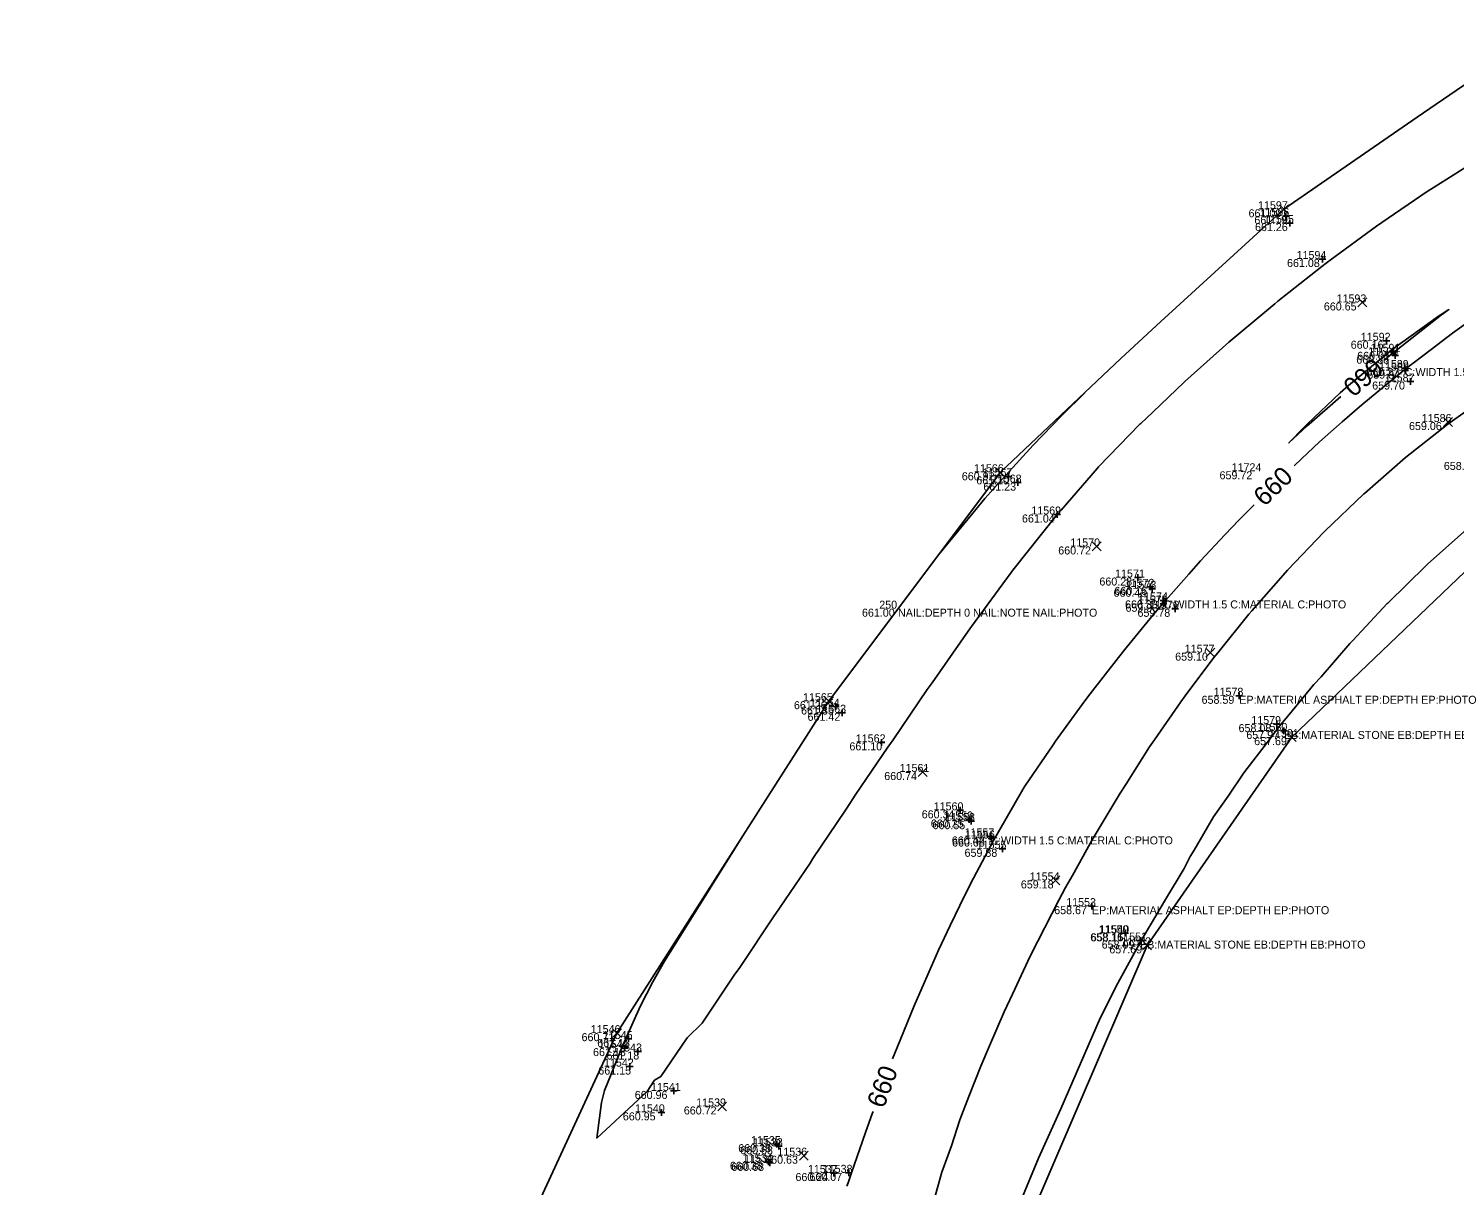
# Model space of a CAD drawing. Extents: x 2129350 to 2137777, y 657588 to 659885.
# Drawn here: x 2131824.8 to 2132038.5, y 658911.9 to 659085.4 of the extents above; entities that cross this region are included whole.
import ezdxf

# ---------------------------------------------------------------- set-up
doc = ezdxf.new("R2010")
doc.units = 0
for name, color, linetype in [('DT_X_Contour_Major', 7, 'Continuous'), ('DT_X_Contour_Minor', 7, 'Continuous'), ('DT_X_TIN_Hull', 7, 'Continuous'), ('SV_X_Random_Point', 7, 'Continuous'), ('SV_X_Shot_Marker', 7, 'Continuous'), ('SV_X_Text_Comment', 7, 'Continuous'), ('SV_X_Text_Elevation', 7, 'Continuous'), ('SV_X_Text_Name', 7, 'Continuous')]:
    doc.layers.add(name, color=color, linetype=linetype)

msp = doc.modelspace()

# ---------------------------------------------------------------- linework, layer by layer
at = {"layer": 'DT_X_Contour_Major'}
for points in [[(2132014.53, 659019.83), (2132015.62, 659020.85), (2132018.33, 659023.39), (2132021.72, 659026.38), (2132024.63, 659028.94), (2132028.09, 659031.78), (2132031.11, 659034.26), (2132035.05, 659037.27), (2132038.25, 659039.72), (2132042.6, 659042.8)], [(2132022.65, 659031.84), (2132027.81, 659036.11), (2132029.2, 659037.24), (2132036.16, 659042.23), (2132036.54, 659042.5), (2132036.83, 659042.69), (2132037.7, 659043.22), (2132036.74, 659042.52), (2132036.6, 659042.42), (2132030.04, 659037.32), (2132029.43, 659036.85), (2132027.94, 659035.61)], [(2132021.5, 659030.21), (2132016.77, 659026.05), (2132016.47, 659025.78), (2132013.73, 659023.23), (2132015.94, 659025.55), (2132016.44, 659026.04), (2132021.43, 659030.73), (2132022.65, 659031.84)], [(2131954.31, 658930.9), (2131955.01, 658932.61), (2131957.52, 658938.87), (2131959.08, 658942.41), (2131961.16, 658947.2), (2131962.91, 658950.87), (2131965.12, 658955.46), (2131966.45, 658958.01), (2131969.42, 658963.65), (2131970.16, 658964.94), (2131973.82, 658971.29), (2131973.87, 658971.37), (2131974.13, 658971.77), (2131978.36, 658978), (2131978.73, 658978.54), (2131983.14, 658984.58), (2131983.9, 658985.62), (2131988.15, 658991.07), (2131989.3, 658992.53), (2131993.39, 658997.46), (2131994.91, 658999.27), (2131998.7, 659003.55), (2132000.49, 659005.57), (2132004.13, 659009.45), (2132006.26, 659011.7), (2132008.52, 659013.96)], [(2131947.46, 658911.81), (2131947.62, 658912.32), (2131948.12, 658913.8), (2131950.23, 658919.86), (2131951.02, 658922.12), (2131951.22, 658922.64), (2131951.37, 658923.03)]]:
    msp.add_lwpolyline(points, dxfattribs=at)
at = {"layer": 'DT_X_Contour_Minor'}
for points in [[(2131932.12, 658964.73), (2131921.79, 658948.24), (2131920.1, 658945.53), (2131918.35, 658942.45), (2131916.46, 658938.74), (2131914.34, 658934.07), (2131913.87, 658932.96), (2131912.1, 658928.6), (2131911.11, 658926.16), (2131910.66, 658924.34), (2131909.94, 658919.03), (2131917.48, 658926.01), (2131918.61, 658927.68), (2131919.53, 658928.26), (2131923.51, 658934.07), (2131925.76, 658936.23), (2131930.67, 658943.62), (2131931.32, 658944.44), (2131936.64, 658952.48), (2131936.67, 658952.53), (2131936.68, 658952.54), (2131941.92, 658960.25), (2131942.35, 658960.95), (2131947.26, 658968.19), (2131947.98, 658969.32), (2131948.71, 658970.42), (2131953.61, 658977.65), (2131954.37, 658978.75), (2131959.5, 658986.29), (2131960.21, 658987.28), (2131965.61, 658995.03), (2131966.13, 658995.72), (2131972.08, 659003.83), (2131972.33, 659004.14), (2131978.99, 659012.5), (2131979, 659012.51), (2131979.59, 659013.17), (2131985.02, 659019.48), (2131985.18, 659019.65), (2131991.44, 659026.1), (2131991.52, 659026.17), (2131993.31, 659027.83), (2131998.03, 659032.36), (2131998.12, 659032.46), (2132004.73, 659038.35), (2132004.99, 659038.6), (2132011.6, 659044.11), (2132012.06, 659044.51), (2132018.65, 659049.68), (2132019.31, 659050.2), (2132019.92, 659050.64), (2132026.83, 659055.73), (2132027.66, 659056.27), (2132034.44, 659060.94), (2132035.52, 659061.57), (2132042.13, 659065.77)], [(2132044.18, 659030.76), (2132037.73, 659026.19), (2132037.53, 659026.03), (2132031.2, 659021.05), (2132025.03, 659015.67), (2132024.94, 659015.59), (2132019.12, 659010.01), (2132018.94, 659009.85), (2132013.5, 659004.15), (2132013.2, 659003.83), (2132008.15, 658998.07), (2132007.7, 658997.56), (2132003.05, 658991.79), (2132002.45, 658991.06), (2131998.17, 658985.31), (2131997.52, 658984.44), (2131993.59, 658978.73), (2131992.84, 658977.67), (2131989.25, 658972.03), (2131988.41, 658970.75), (2131985.14, 658965.23), (2131984.22, 658963.72), (2131981.27, 658958.37), (2131980.24, 658956.58), (2131979.22, 658954.69), (2131976.07, 658948.54), (2131974.93, 658946.28), (2131972.26, 658940.62), (2131971.03, 658937.97), (2131968.81, 658932.85), (2131967.52, 658929.8), (2131965.71, 658925.23), (2131964.4, 658921.78), (2131963.11, 658917.88), (2131961.69, 658913.91), (2131960.47, 658909.6)], [(2131961.19, 659006.47), (2131966.31, 659012.73), (2131968.14, 659014.91), (2131971.26, 659018.43), (2131975.39, 659022.9), (2131979.66, 659027.36), (2131983.12, 659030.77)], [(2132040.38, 659010.3), (2132034.52, 659005.07), (2132034.29, 659004.87), (2132028.55, 658999.24), (2132028.46, 658999.15), (2132025.29, 658995.78), (2132023.26, 658993.55), (2132022.88, 658993.18), (2132018.55, 658988.19), (2132017.48, 658987.03), (2132013.82, 658982.6), (2132012.28, 658980.75), (2132010.5, 658978.37), (2132006.95, 658973.8), (2132004.62, 658970.29), (2132002.4, 658967.18), (2131999.53, 658962.2), (2131998.93, 658961.23), (2131998.04, 658959.42), (2131995.2, 658954.81), (2131991.54, 658948.54), (2131988.08, 658942.25), (2131985.41, 658937), (2131979.55, 658923.42), (2131976.2, 658915.99), (2131973.52, 658909.62)]]:
    msp.add_lwpolyline(points, dxfattribs=at)
at = {"layer": 'DT_X_TIN_Hull'}
for points in [[(2132053.67, 659085.37), (2132046.63, 659081.16), (2132039.73, 659076.73), (2132032.95, 659072.1), (2132012.97, 659058.27), (2131994.52, 659041.43), (2131988.53, 659035.88), (2131970.46, 659018.84), (2131944.75, 658984.52), (2131912.98, 658934.75), (2131889.27, 658883.41), (2131867.19, 658839.68), (2131861.11, 658834.94), (2131859.07, 658835.69), (2131858.49, 658833.92), (2131847.94, 658798.82), (2131824.75, 658750.64)], [(2132012.89, 658753.14), (2131962.28, 658796.59), (2131961.39, 658806.05), (2131957.61, 658830.14), (2131960.02, 658853.65), (2131971.2, 658898.33), (2131992.45, 658947.91), (2132014.16, 658979.13), (2132049.13, 659012.57), (2132080.74, 659033.53), (2132125.61, 659053.1), (2132213.88, 659062.89)]]:
    msp.add_lwpolyline(points, dxfattribs=at)
at = {"layer": 'SV_X_Random_Point'}
for p, q in [((2132012.31, 659057.6), (2132013.64, 659058.93)), ((2132012.31, 659058.93), (2132013.64, 659057.6)), ((2132024.08, 659043.64), (2132025.42, 659044.97)), ((2132024.08, 659044.97), (2132025.42, 659043.64)), ((2132036.91, 659025.7), (2132038.24, 659027.04)), ((2132036.91, 659027.04), (2132038.24, 659025.7)), ((2131969.79, 659018.17), (2131971.12, 659019.5)), ((2131969.79, 659019.5), (2131971.12, 659018.17)), ((2131984.22, 659007.05), (2131985.55, 659008.39)), ((2131984.22, 659008.39), (2131985.55, 659007.05)), ((2132001.29, 658991.13), (2132002.63, 658992.47)), ((2132001.29, 658992.47), (2132002.63, 658991.13)), ((2131944.08, 658983.85), (2131945.42, 658985.18)), ((2131944.08, 658985.18), (2131945.42, 658983.85)), ((2132013.5, 658978.46), (2132014.83, 658979.8)), ((2132013.5, 658979.8), (2132014.83, 658978.46)), ((2131958.13, 658973.24), (2131959.46, 658974.57)), ((2131958.13, 658974.57), (2131959.46, 658973.24)), ((2131978.06, 658956.98), (2131979.39, 658958.32)), ((2131978.06, 658958.32), (2131979.39, 658956.98)), ((2131991.79, 658947.24), (2131993.12, 658948.58)), ((2131991.79, 658948.58), (2131993.12, 658947.24)), ((2131912.32, 658934.08), (2131913.65, 658935.42)), ((2131912.32, 658935.42), (2131913.65, 658934.08)), ((2131928.08, 658923.1), (2131929.41, 658924.43)), ((2131928.08, 658924.43), (2131929.41, 658923.1)), ((2131940.33, 658915.72), (2131941.66, 658917.05)), ((2131940.33, 658917.05), (2131941.66, 658915.72))]:
    msp.add_line(p, q, dxfattribs=at)
at = {"layer": 'SV_X_Shot_Marker'}
for p, q in [((2132013.26, 659057.75), (2132013.26, 659056.75)), ((2132012.76, 659057.25), (2132013.76, 659057.25)), ((2132013.26, 659057.25), (2132013.26, 659057.25)), ((2132013.38, 659056.2), (2132014.38, 659056.2)), ((2132013.88, 659056.7), (2132013.88, 659055.7)), ((2132013.88, 659056.2), (2132013.88, 659056.2)), ((2132018.75, 659051.31), (2132018.75, 659050.31)), ((2132018.25, 659050.81), (2132019.25, 659050.81)), ((2132018.75, 659050.81), (2132018.75, 659050.81)), ((2132027.87, 659038.55), (2132028.87, 659038.55)), ((2132028.37, 659039.05), (2132028.37, 659038.05)), ((2132028.37, 659038.55), (2132028.37, 659038.55)), ((2132028.92, 659036.9), (2132029.92, 659036.9)), ((2132029.13, 659036.33), (2132030.13, 659036.33)), ((2132029.42, 659037.4), (2132029.42, 659036.4)), ((2132029.42, 659036.9), (2132029.42, 659036.9)), ((2132029.63, 659036.83), (2132029.63, 659035.83)), ((2132029.63, 659036.33), (2132029.63, 659036.33)), ((2132030.59, 659034.46), (2132031.59, 659034.46)), ((2132030.63, 659034.08), (2132031.63, 659034.08)), ((2132031.09, 659034.96), (2132031.09, 659033.96)), ((2132031.09, 659034.46), (2132031.09, 659034.46)), ((2132031.13, 659034.58), (2132031.13, 659033.58)), ((2132031.13, 659034.08), (2132031.13, 659034.08)), ((2132031.46, 659032.43), (2132032.46, 659032.43)), ((2132031.96, 659032.93), (2132031.96, 659031.93)), ((2132031.96, 659032.43), (2132031.96, 659032.43)), ((2131971.17, 659018.23), (2131972.17, 659018.23)), ((2131971.67, 659018.73), (2131971.67, 659017.73)), ((2131971.67, 659018.23), (2131971.67, 659018.23)), ((2131972.57, 659017.29), (2131973.57, 659017.29)), ((2131973.07, 659017.79), (2131973.07, 659016.79)), ((2131973.07, 659017.29), (2131973.07, 659017.29)), ((2131978.99, 659013.01), (2131978.99, 659012.01)), ((2131978.49, 659012.51), (2131979.49, 659012.51)), ((2131978.99, 659012.51), (2131978.99, 659012.51)), ((2131990.57, 659003.06), (2131991.57, 659003.06)), ((2131991.07, 659003.56), (2131991.07, 659002.56)), ((2131991.07, 659003.06), (2131991.07, 659003.06)), ((2131992.93, 659002.16), (2131992.93, 659001.16)), ((2131992.43, 659001.66), (2131993.43, 659001.66)), ((2131992.71, 659001.38), (2131993.71, 659001.38)), ((2131992.93, 659001.66), (2131992.93, 659001.66)), ((2131993.21, 659001.88), (2131993.21, 659000.88)), ((2131993.21, 659001.38), (2131993.21, 659001.38)), ((2131994.94, 659000.13), (2131994.94, 658999.13)), ((2131994.4, 658999.13), (2131995.4, 658999.13)), ((2131994.44, 658999.63), (2131995.44, 658999.63)), ((2131994.9, 658999.63), (2131994.9, 658998.63)), ((2131994.9, 658999.13), (2131994.9, 658999.13)), ((2131994.94, 658999.63), (2131994.94, 658999.63)), ((2131996.17, 658998.38), (2131997.17, 658998.38)), ((2131996.67, 658998.88), (2131996.67, 658997.88)), ((2131996.67, 658998.38), (2131996.67, 658998.38)), ((2132005.78, 658985.33), (2132006.78, 658985.33)), ((2132006.28, 658985.83), (2132006.28, 658984.83)), ((2132006.28, 658985.33), (2132006.28, 658985.33)), ((2131945.28, 658983.72), (2131946.28, 658983.72)), ((2131945.78, 658984.22), (2131945.78, 658983.22)), ((2131945.78, 658983.72), (2131945.78, 658983.72)), ((2131946.24, 658982.78), (2131947.24, 658982.78)), ((2131946.74, 658983.28), (2131946.74, 658982.28)), ((2131946.74, 658982.78), (2131946.74, 658982.78)), ((2132011.43, 658981.08), (2132012.43, 658981.08)), ((2132011.93, 658981.58), (2132011.93, 658980.58)), ((2132011.93, 658981.08), (2132011.93, 658981.08)), ((2132012.98, 658980.56), (2132012.98, 658979.56)), ((2131952.65, 658978.85), (2131952.65, 658977.85)), ((2132012.48, 658980.06), (2132013.48, 658980.06)), ((2132012.98, 658980.06), (2132012.98, 658980.06)), ((2131952.15, 658978.35), (2131953.15, 658978.35)), ((2131952.65, 658978.35), (2131952.65, 658978.35)), ((2131963.95, 658968.16), (2131964.95, 658968.16)), ((2131964.45, 658968.66), (2131964.45, 658967.66)), ((2131964.45, 658968.16), (2131964.45, 658968.16)), ((2131965.28, 658966.79), (2131966.28, 658966.79)), ((2131965.56, 658966.54), (2131966.56, 658966.54)), ((2131965.78, 658967.29), (2131965.78, 658966.29)), ((2131965.78, 658966.79), (2131965.78, 658966.79)), ((2131966.06, 658967.04), (2131966.06, 658966.04)), ((2131966.06, 658966.54), (2131966.06, 658966.54)), ((2131968.45, 658964.25), (2131969.45, 658964.25)), ((2131968.62, 658963.93), (2131969.62, 658963.93)), ((2131968.95, 658964.75), (2131968.95, 658963.75)), ((2131968.95, 658964.25), (2131968.95, 658964.25)), ((2131969.12, 658964.43), (2131969.12, 658963.43)), ((2131969.12, 658963.93), (2131969.12, 658963.93)), ((2131970.26, 658962.39), (2131971.26, 658962.39)), ((2131970.76, 658962.89), (2131970.76, 658961.89)), ((2131970.76, 658962.39), (2131970.76, 658962.39)), ((2131983.69, 658953.79), (2131984.69, 658953.79)), ((2131984.19, 658954.29), (2131984.19, 658953.29)), ((2131984.19, 658953.79), (2131984.19, 658953.79)), ((2131988.68, 658949.72), (2131989.68, 658949.72)), ((2131988.69, 658949.73), (2131989.69, 658949.73)), ((2131989.18, 658950.22), (2131989.18, 658949.22)), ((2131989.18, 658949.72), (2131989.18, 658949.72)), ((2131989.19, 658950.23), (2131989.19, 658949.23)), ((2131989.19, 658949.73), (2131989.19, 658949.73)), ((2131990.91, 658948.63), (2131991.91, 658948.63)), ((2131991.41, 658949.13), (2131991.41, 658948.13)), ((2131991.41, 658948.63), (2131991.41, 658948.63)), ((2131914.23, 658933.88), (2131915.23, 658933.88)), ((2131914.73, 658934.38), (2131914.73, 658933.38)), ((2131914.73, 658933.88), (2131914.73, 658933.88)), ((2131913.6, 658932.51), (2131914.6, 658932.51)), ((2131914.1, 658933.01), (2131914.1, 658932.01)), ((2131914.1, 658932.51), (2131914.1, 658932.51)), ((2131915.63, 658932), (2131916.63, 658932)), ((2131916.13, 658932.5), (2131916.13, 658931.5)), ((2131916.13, 658932), (2131916.13, 658932)), ((2131914.39, 658929.74), (2131915.39, 658929.74)), ((2131914.89, 658930.24), (2131914.89, 658929.24)), ((2131914.89, 658929.74), (2131914.89, 658929.74)), ((2131921.01, 658926.08), (2131922.01, 658926.08)), ((2131921.51, 658926.58), (2131921.51, 658925.58)), ((2131921.51, 658926.08), (2131921.51, 658926.08)), ((2131919.16, 658922.88), (2131920.16, 658922.88)), ((2131919.66, 658923.38), (2131919.66, 658922.38)), ((2131919.66, 658922.88), (2131919.66, 658922.88)), ((2131936.96, 658918.61), (2131936.96, 658917.61)), ((2131936.46, 658918.11), (2131937.46, 658918.11)), ((2131936.75, 658917.8), (2131937.75, 658917.8)), ((2131936.96, 658918.11), (2131936.96, 658918.11)), ((2131937.25, 658918.3), (2131937.25, 658917.3)), ((2131937.25, 658917.8), (2131937.25, 658917.8)), ((2131935.21, 658915.47), (2131936.21, 658915.47)), ((2131935.42, 658915.3), (2131936.42, 658915.3)), ((2131935.71, 658915.97), (2131935.71, 658914.97)), ((2131935.71, 658915.47), (2131935.71, 658915.47)), ((2131935.92, 658915.8), (2131935.92, 658914.8)), ((2131935.92, 658915.3), (2131935.92, 658915.3)), ((2131945.48, 658914.28), (2131945.48, 658913.28)), ((2131947.72, 658914.31), (2131947.72, 658913.31)), ((2131944.98, 658913.78), (2131945.98, 658913.78)), ((2131945.48, 658913.78), (2131945.48, 658913.78)), ((2131947.22, 658913.81), (2131948.22, 658913.81)), ((2131947.72, 658913.81), (2131947.72, 658913.81))]:
    msp.add_line(p, q, dxfattribs=at)

# ---------------------------------------------------------------- texts
at = {"layer": 'DT_X_Contour_Major'}
for rotation, p in [(220.0117, (2132026.37, 659036.16)), (44.3016, (2132010.07, 659013.59)), (69.4624, (2131952.97, 658923.34))]:
    msp.add_text('660', height=2.8, rotation=rotation, dxfattribs=at).set_placement(p)
at = {"layer": 'SV_X_Text_Comment'}
for s, p in [('C:WIDTH 1.5 C:MATERIAL C:PHOTO', (2132031.09, 659033.26)), ('NAIL:DEPTH 0 NAIL:NOTE NAIL:PHOTO', (2131955.12, 658997.19)), ('C:WIDTH 1.5 C:MATERIAL C:PHOTO', (2131994.94, 658998.43)), ('EP:MATERIAL ASPHALT EP:DEPTH EP:PHOTO', (2132006.28, 658984.13)), ('EB:MATERIAL STONE EB:DEPTH EB:PHOTO', (2132012.98, 658978.86)), ('C:WIDTH 1.5 C:MATERIAL C:PHOTO', (2131968.95, 658963.05)), ('EP:MATERIAL ASPHALT EP:DEPTH EP:PHOTO', (2131984.19, 658952.59)), ('EB:MATERIAL STONE EB:DEPTH EB:PHOTO', (2131991.41, 658947.43))]:
    msp.add_text(s, height=1.2, dxfattribs=at).set_placement(p)
at = {"layer": 'SV_X_Text_Elevation'}
for s, p in [('661.09', (2132007.67, 659057.07)), ('661.19', (2132008.54, 659056.05)), ('661.26', (2132008.64, 659055)), ('661.08', (2132013.44, 659049.61)), ('660.65', (2132018.96, 659043.1)), ('660.16', (2132022.99, 659037.36)), ('660.38', (2132023.82, 659035.13)), ('660.01', (2132023.96, 659035.7)), ('660.27', (2132025.34, 659033.26)), ('659.84', (2132025.48, 659032.88)), ('659.70', (2132026.21, 659031.24)), ('659.06', (2132031.73, 659025.17)), ('658.55', (2132036.95, 659019.19)), ('660.92', (2131964.68, 659017.64)), ('661.10', (2131966.85, 659017.03)), ('661.23', (2131967.91, 659016.09)), ('659.72', (2132003.32, 659017.79)), ('661.04', (2131973.7, 659011.31)), ('660.72', (2131979.14, 659006.52)), ('660.28', (2131985.31, 659001.86)), ('660.43', (2131987.43, 659000.18)), ('660.16', (2131987.55, 659000.46)), ('661.00', (2131949.71, 658997.19)), ('660.33', (2131989.15, 658998.43)), ('659.93', (2131989.22, 658997.93)), ('659.78', (2131991.02, 658997.17)), ('659.10', (2131996.67, 658990.6)), ('658.59', (2132000.63, 658984.13)), ('661.26', (2131939.51, 658983.32)), ('661.35', (2131940.58, 658982.52)), ('661.42', (2131941.55, 658981.58)), ('658.08', (2132006.17, 658979.88)), ('657.97', (2132007.34, 658978.86)), ('657.69', (2132008.51, 658977.93)), ('661.10', (2131947.83, 658977.15)), ('660.74', (2131953.05, 658972.7)), ('660.34', (2131958.67, 658966.96)), ('660.25', (2131960.03, 658965.59)), ('660.55', (2131960.28, 658965.33)), ('660.42', (2131963.18, 658963.05)), ('660.08', (2131963.22, 658962.73)), ('659.88', (2131965.09, 658961.19)), ('659.18', (2131973.53, 658956.45)), ('658.67', (2131978.53, 658952.59)), ('658.16', (2131983.94, 658948.53)), ('658.15', (2131984.01, 658948.52)), ('658.09', (2131985.65, 658947.43)), ('657.69', (2131986.8, 658946.71)), ('660.71', (2131907.67, 658933.55)), ('661.13', (2131910.02, 658932.68)), ('661.13', (2131909.39, 658931.31)), ('661.18', (2131911.41, 658930.8)), ('661.15', (2131910.18, 658928.54)), ('660.96', (2131915.64, 658924.89)), ('660.95', (2131913.86, 658921.68)), ('660.72', (2131923, 658922.56)), ('660.38', (2131931.16, 658916.91)), ('660.68', (2131931.45, 658916.6)), ('660.63', (2131935.2, 658915.18)), ('660.38', (2131929.91, 658914.27)), ('660.68', (2131930.12, 658914.1)), ('660.24', (2131939.74, 658912.58)), ('660.07', (2131941.83, 658912.61))]:
    msp.add_text(s, height=1.2, dxfattribs=at).set_placement(p)
at = {"layer": 'SV_X_Text_Name'}
for s, p in [('11597', (2132009.09, 659058.27)), ('11596', (2132009.31, 659057.25)), ('11595', (2132010, 659056.2)), ('11594', (2132014.87, 659050.81)), ('11593', (2132020.87, 659044.3)), ('11592', (2132024.5, 659038.55)), ('11590', (2132025.64, 659036.33)), ('11591', (2132025.97, 659036.9)), ('11589', (2132027.22, 659034.46)), ('11588', (2132027.25, 659034.08)), ('11587', (2132028.09, 659032.43)), ('11586', (2132033.64, 659026.37)), ('11566', (2131966.5, 659018.84)), ('11567', (2131967.79, 659018.23)), ('11724', (2132005.13, 659018.99)), ('11568', (2131969.18, 659017.29)), ('11569', (2131975.1, 659012.51)), ('11570', (2131980.94, 659007.72)), ('11571', (2131987.66, 659003.06)), ('11572', (2131989.09, 659001.66)), ('11573', (2131989.37, 659001.38)), ('11575', (2131991.06, 658999.13)), ('11574', (2131991.11, 658999.63)), ('250', (2131952.3, 658998.39)), ('11576', (2131992.75, 658998.38)), ('11577', (2131998.11, 658991.8)), ('11565', (2131940.87, 658984.52)), ('11564', (2131941.91, 658983.72)), ('11578', (2132002.43, 658985.33)), ('11563', (2131942.86, 658982.78)), ('11579', (2132008.08, 658981.08)), ('11580', (2132009.02, 658980.06)), ('11562', (2131948.78, 658978.35)), ('11581', (2132010.74, 658979.13)), ('11561', (2131955.35, 658973.91)), ('11560', (2131960.46, 658968.16)), ('11559', (2131961.91, 658966.79)), ('11558', (2131962.18, 658966.54)), ('11557', (2131965.09, 658964.25)), ('11556', (2131965.18, 658963.93)), ('11555', (2131966.9, 658962.39)), ('11554', (2131974.87, 658957.65)), ('11553', (2131980.33, 658953.79)), ('11550', (2131985.21, 658949.72)), ('11549', (2131985.31, 658949.73)), ('11551', (2131987.98, 658948.63)), ('11552', (2131988.6, 658947.91)), ('11546', (2131909.04, 658934.75)), ('11544', (2131910.24, 658932.51)), ('11545', (2131910.86, 658933.88)), ('11543', (2131912.26, 658932)), ('11542', (2131911.03, 658929.74)), ('11541', (2131918.07, 658926.08)), ('11539', (2131924.85, 658923.76)), ('11540', (2131915.68, 658922.88)), ('11535', (2131933.08, 658918.11)), ('11533', (2131933.37, 658917.8)), ('11534', (2131931.84, 658915.47)), ('11532', (2131932.05, 658915.3)), ('11536', (2131937.03, 658916.38)), ('11537', (2131941.6, 658913.78)), ('11538', (2131943.83, 658913.81))]:
    msp.add_text(s, height=1.2, dxfattribs=at).set_placement(p)

doc.saveas('drawing.dxf')
